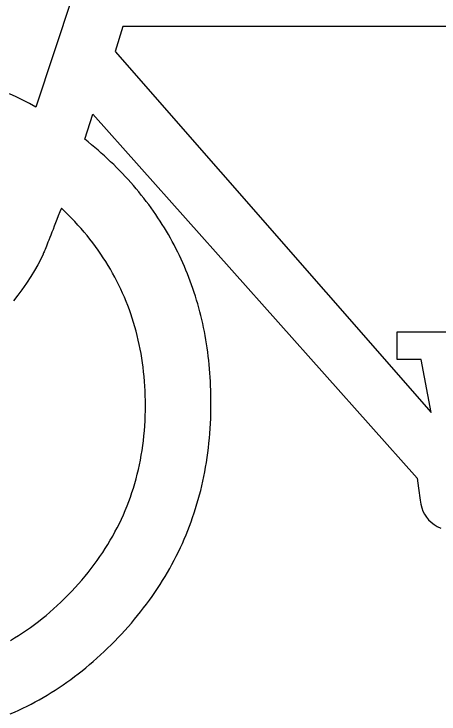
# Model space of a CAD drawing. Extents: x 99999.1 to 100095.7, y 99995 to 100010.7.
# Drawn here: x 100045.9278 to 100045.9683, y 100008.5251 to 100008.5918 of the extents above; entities that cross this region are included whole.
import ezdxf

# ---------------------------------------------------------------- set-up
doc = ezdxf.new("R2010")
doc.units = 0
doc.layers.add('TR_SN_ConstructionSigns', color=7, linetype='Continuous')

msp = doc.modelspace()

# ---------------------------------------------------------------- linework, layer by layer
at = {"layer": 'TR_SN_ConstructionSigns'}
for p, q in [((100045.937719, 100008.60668), (100045.929898, 100008.582912)), ((100045.938184, 100008.59061), (100045.93744, 100008.588234)), ((100045.981836, 100008.59061), (100045.938184, 100008.59061)), ((100045.93744, 100008.588234), (100045.967512, 100008.553834)), ((100045.928024, 100008.583905), (100045.92739, 100008.584203)), ((100045.928654, 100008.58359), (100045.928024, 100008.583905)), ((100045.929278, 100008.583259), (100045.928654, 100008.58359)), ((100045.929898, 100008.582912), (100045.929278, 100008.583259)), ((100045.934553, 100008.579872), (100045.935298, 100008.582247)), ((100045.935298, 100008.582247), (100045.966206, 100008.547561)), ((100045.934876, 100008.579612), (100045.934553, 100008.579872)), ((100045.935194, 100008.579349), (100045.934876, 100008.579612)), ((100045.935507, 100008.579084), (100045.935194, 100008.579349)), ((100045.935817, 100008.578817), (100045.935507, 100008.579084)), ((100045.936122, 100008.578548), (100045.935817, 100008.578817)), ((100045.936422, 100008.578277), (100045.936122, 100008.578548)), ((100045.936718, 100008.578003), (100045.936422, 100008.578277)), ((100045.93701, 100008.577727), (100045.936718, 100008.578003)), ((100045.937297, 100008.57745), (100045.93701, 100008.577727)), ((100045.93758, 100008.577169), (100045.937297, 100008.57745)), ((100045.937859, 100008.576887), (100045.93758, 100008.577169)), ((100045.938133, 100008.576603), (100045.937859, 100008.576887)), ((100045.938402, 100008.576316), (100045.938133, 100008.576603)), ((100045.938668, 100008.576027), (100045.938402, 100008.576316)), ((100045.938929, 100008.575736), (100045.938668, 100008.576027)), ((100045.939185, 100008.575443), (100045.938929, 100008.575736)), ((100045.939438, 100008.575148), (100045.939185, 100008.575443)), ((100045.939685, 100008.57485), (100045.939438, 100008.575148)), ((100045.939929, 100008.57455), (100045.939685, 100008.57485)), ((100045.940168, 100008.574248), (100045.939929, 100008.57455)), ((100045.940403, 100008.573944), (100045.940168, 100008.574248)), ((100045.940633, 100008.573638), (100045.940403, 100008.573944)), ((100045.932317, 100008.573314), (100045.932169, 100008.572934)), ((100045.932647, 100008.572996), (100045.932317, 100008.573314)), ((100045.940859, 100008.573329), (100045.940633, 100008.573638)), ((100045.94108, 100008.573018), (100045.940859, 100008.573329)), ((100045.932169, 100008.572934), (100045.932028, 100008.57257)), ((100045.93297, 100008.572675), (100045.932647, 100008.572996)), ((100045.933286, 100008.57235), (100045.93297, 100008.572675)), ((100045.941297, 100008.572706), (100045.94108, 100008.573018)), ((100045.94151, 100008.572391), (100045.941297, 100008.572706)), ((100045.931893, 100008.572222), (100045.931765, 100008.571892)), ((100045.932028, 100008.57257), (100045.931893, 100008.572222)), ((100045.933596, 100008.572022), (100045.933286, 100008.57235)), ((100045.933898, 100008.571691), (100045.933596, 100008.572022)), ((100045.941718, 100008.572073), (100045.94151, 100008.572391)), ((100045.941922, 100008.571754), (100045.941718, 100008.572073)), ((100045.931527, 100008.571282), (100045.931417, 100008.571002)), ((100045.931642, 100008.571579), (100045.931527, 100008.571282)), ((100045.931765, 100008.571892), (100045.931642, 100008.571579)), ((100045.934193, 100008.571357), (100045.933898, 100008.571691)), ((100045.934482, 100008.57102), (100045.934193, 100008.571357)), ((100045.942122, 100008.571432), (100045.941922, 100008.571754)), ((100045.942317, 100008.571108), (100045.942122, 100008.571432)), ((100045.931314, 100008.570739), (100045.931217, 100008.570492)), ((100045.931417, 100008.571002), (100045.931314, 100008.570739)), ((100045.934763, 100008.57068), (100045.934482, 100008.57102)), ((100045.935038, 100008.570337), (100045.934763, 100008.57068)), ((100045.942508, 100008.570782), (100045.942317, 100008.571108)), ((100045.942694, 100008.570454), (100045.942508, 100008.570782)), ((100045.931042, 100008.57005), (100045.930964, 100008.569854)), ((100045.931126, 100008.570263), (100045.931042, 100008.57005)), ((100045.931217, 100008.570492), (100045.931126, 100008.570263)), ((100045.935305, 100008.56999), (100045.935038, 100008.570337)), ((100045.935566, 100008.56964), (100045.935305, 100008.56999)), ((100045.942876, 100008.570124), (100045.942694, 100008.570454)), ((100045.943054, 100008.569791), (100045.942876, 100008.570124)), ((100045.930769, 100008.569368), (100045.930716, 100008.569239)), ((100045.930827, 100008.569513), (100045.930769, 100008.569368)), ((100045.930893, 100008.569675), (100045.930827, 100008.569513)), ((100045.930964, 100008.569854), (100045.930893, 100008.569675)), ((100045.935819, 100008.569288), (100045.935566, 100008.56964)), ((100045.936066, 100008.568932), (100045.935819, 100008.569288)), ((100045.943227, 100008.569456), (100045.943054, 100008.569791)), ((100045.943396, 100008.56912), (100045.943227, 100008.569456)), ((100045.930548, 100008.568848), (100045.930338, 100008.568386)), ((100045.930569, 100008.568892), (100045.930548, 100008.568848)), ((100045.930596, 100008.568954), (100045.930569, 100008.568892)), ((100045.93063, 100008.569032), (100045.930596, 100008.568954)), ((100045.93067, 100008.569127), (100045.93063, 100008.569032)), ((100045.930716, 100008.569239), (100045.93067, 100008.569127)), ((100045.936306, 100008.568573), (100045.936066, 100008.568932)), ((100045.936539, 100008.56821), (100045.936306, 100008.568573)), ((100045.943561, 100008.56878), (100045.943396, 100008.56912)), ((100045.943721, 100008.568439), (100045.943561, 100008.56878)), ((100045.930338, 100008.568386), (100045.930078, 100008.567887)), ((100045.936765, 100008.567845), (100045.936539, 100008.56821)), ((100045.943877, 100008.568096), (100045.943721, 100008.568439)), ((100045.944028, 100008.56775), (100045.943877, 100008.568096)), ((100045.929769, 100008.567351), (100045.929411, 100008.566778)), ((100045.930078, 100008.567887), (100045.929769, 100008.567351)), ((100045.936983, 100008.567477), (100045.936765, 100008.567845)), ((100045.937195, 100008.567105), (100045.936983, 100008.567477)), ((100045.944175, 100008.567402), (100045.944028, 100008.56775)), ((100045.944317, 100008.567052), (100045.944175, 100008.567402)), ((100045.929411, 100008.566778), (100045.929003, 100008.566169)), ((100045.9374, 100008.56673), (100045.937195, 100008.567105)), ((100045.937599, 100008.566353), (100045.9374, 100008.56673)), ((100045.944456, 100008.5667), (100045.944317, 100008.567052)), ((100045.944589, 100008.566345), (100045.944456, 100008.5667)), ((100045.929003, 100008.566169), (100045.928547, 100008.565522)), ((100045.93779, 100008.565972), (100045.937599, 100008.566353)), ((100045.937974, 100008.565587), (100045.93779, 100008.565972)), ((100045.944719, 100008.565989), (100045.944589, 100008.566345)), ((100045.944844, 100008.56563), (100045.944719, 100008.565989)), ((100045.928547, 100008.565522), (100045.928168, 100008.565007)), ((100045.938151, 100008.5652), (100045.937974, 100008.565587)), ((100045.944964, 100008.565269), (100045.944844, 100008.56563)), ((100045.945081, 100008.564906), (100045.944964, 100008.565269)), ((100045.928168, 100008.565007), (100045.927753, 100008.564459)), ((100045.938321, 100008.56481), (100045.938151, 100008.5652)), ((100045.938485, 100008.564416), (100045.938321, 100008.56481)), ((100045.945192, 100008.56454), (100045.945081, 100008.564906)), ((100045.938641, 100008.56402), (100045.938485, 100008.564416)), ((100045.93879, 100008.56362), (100045.938641, 100008.56402)), ((100045.9453, 100008.564173), (100045.945192, 100008.56454)), ((100045.945403, 100008.563803), (100045.9453, 100008.564173)), ((100045.938933, 100008.563217), (100045.93879, 100008.56362)), ((100045.945502, 100008.563431), (100045.945403, 100008.563803)), ((100045.945596, 100008.563057), (100045.945502, 100008.563431)), ((100045.939068, 100008.562811), (100045.938933, 100008.563217)), ((100045.939197, 100008.562401), (100045.939068, 100008.562811)), ((100045.945686, 100008.562681), (100045.945596, 100008.563057)), ((100045.945771, 100008.562302), (100045.945686, 100008.562681)), ((100045.939319, 100008.561989), (100045.939197, 100008.562401)), ((100045.939433, 100008.561574), (100045.939319, 100008.561989)), ((100045.945853, 100008.561922), (100045.945771, 100008.562302)), ((100045.945929, 100008.561539), (100045.945853, 100008.561922)), ((100045.939541, 100008.561155), (100045.939433, 100008.561574)), ((100045.946002, 100008.561154), (100045.945929, 100008.561539)), ((100045.964275, 100008.558872), (100045.964275, 100008.561523)), ((100045.964275, 100008.561523), (100045.971345, 100008.561523)), ((100045.939642, 100008.560733), (100045.939541, 100008.561155)), ((100045.939735, 100008.560308), (100045.939642, 100008.560733)), ((100045.94607, 100008.560767), (100045.946002, 100008.561154)), ((100045.946133, 100008.560377), (100045.94607, 100008.560767)), ((100045.939822, 100008.55988), (100045.939735, 100008.560308)), ((100045.946193, 100008.559986), (100045.946133, 100008.560377)), ((100045.946247, 100008.559592), (100045.946193, 100008.559986)), ((100045.939902, 100008.559449), (100045.939822, 100008.55988)), ((100045.939975, 100008.559015), (100045.939902, 100008.559449)), ((100045.946298, 100008.559196), (100045.946247, 100008.559592)), ((100045.940041, 100008.558578), (100045.939975, 100008.559015)), ((100045.9401, 100008.558137), (100045.940041, 100008.558578)), ((100045.946344, 100008.558798), (100045.946298, 100008.559196)), ((100045.946386, 100008.558397), (100045.946344, 100008.558798)), ((100045.966587, 100008.558872), (100045.964275, 100008.558872)), ((100045.967512, 100008.553834), (100045.966587, 100008.558872)), ((100045.940152, 100008.557693), (100045.9401, 100008.558137)), ((100045.946423, 100008.557995), (100045.946386, 100008.558397)), ((100045.946456, 100008.55759), (100045.946423, 100008.557995)), ((100045.940198, 100008.557247), (100045.940152, 100008.557693)), ((100045.940236, 100008.556797), (100045.940198, 100008.557247)), ((100045.946484, 100008.557183), (100045.946456, 100008.55759)), ((100045.940267, 100008.556344), (100045.940236, 100008.556797)), ((100045.946508, 100008.556774), (100045.946484, 100008.557183)), ((100045.946528, 100008.556363), (100045.946508, 100008.556774)), ((100045.940291, 100008.555887), (100045.940267, 100008.556344)), ((100045.946543, 100008.555949), (100045.946528, 100008.556363)), ((100045.946554, 100008.555534), (100045.946543, 100008.555949)), ((100045.940309, 100008.555428), (100045.940291, 100008.555887)), ((100045.940319, 100008.554965), (100045.940309, 100008.555428)), ((100045.946561, 100008.555116), (100045.946554, 100008.555534)), ((100045.940323, 100008.5545), (100045.940319, 100008.554965)), ((100045.94656, 100008.554214), (100045.946563, 100008.554696)), ((100045.946563, 100008.554696), (100045.946561, 100008.555116)), ((100045.940307, 100008.553525), (100045.940319, 100008.554011)), ((100045.940319, 100008.554011), (100045.940323, 100008.5545)), ((100045.946551, 100008.553734), (100045.94656, 100008.554214)), ((100045.940287, 100008.553043), (100045.940307, 100008.553525)), ((100045.946515, 100008.552782), (100045.946536, 100008.553257)), ((100045.946536, 100008.553257), (100045.946551, 100008.553734)), ((100045.940259, 100008.552564), (100045.940287, 100008.553043)), ((100045.946487, 100008.55231), (100045.946515, 100008.552782)), ((100045.94018, 100008.551615), (100045.940223, 100008.552088)), ((100045.940223, 100008.552088), (100045.940259, 100008.552564)), ((100045.946454, 100008.551841), (100045.946487, 100008.55231)), ((100045.940128, 100008.551146), (100045.94018, 100008.551615)), ((100045.946369, 100008.55091), (100045.946415, 100008.551374)), ((100045.946415, 100008.551374), (100045.946454, 100008.551841)), ((100045.940001, 100008.550218), (100045.940068, 100008.55068)), ((100045.940068, 100008.55068), (100045.940128, 100008.551146)), ((100045.946318, 100008.550449), (100045.946369, 100008.55091)), ((100045.939925, 100008.549758), (100045.940001, 100008.550218)), ((100045.946196, 100008.549533), (100045.94626, 100008.54999)), ((100045.94626, 100008.54999), (100045.946318, 100008.550449)), ((100045.93975, 100008.548849), (100045.939841, 100008.549302)), ((100045.939841, 100008.549302), (100045.939925, 100008.549758)), ((100045.946127, 100008.54908), (100045.946196, 100008.549533)), ((100045.939651, 100008.5484), (100045.93975, 100008.548849)), ((100045.945969, 100008.54818), (100045.946051, 100008.548629)), ((100045.946051, 100008.548629), (100045.946127, 100008.54908)), ((100045.939428, 100008.547511), (100045.939543, 100008.547954)), ((100045.939543, 100008.547954), (100045.939651, 100008.5484)), ((100045.945881, 100008.547734), (100045.945969, 100008.54818)), ((100045.939304, 100008.547071), (100045.939428, 100008.547511)), ((100045.945687, 100008.54685), (100045.945787, 100008.547291)), ((100045.945787, 100008.547291), (100045.945881, 100008.547734)), ((100045.966206, 100008.547561), (100045.966322, 100008.546611)), ((100045.939034, 100008.546202), (100045.939173, 100008.546635)), ((100045.939173, 100008.546635), (100045.939304, 100008.547071)), ((100045.945581, 100008.546412), (100045.945687, 100008.54685)), ((100045.966322, 100008.546611), (100045.966485, 100008.54547)), ((100045.938887, 100008.545772), (100045.939034, 100008.546202)), ((100045.945351, 100008.545544), (100045.945469, 100008.545977)), ((100045.945469, 100008.545977), (100045.945581, 100008.546412)), ((100045.938569, 100008.544923), (100045.938732, 100008.545346)), ((100045.938732, 100008.545346), (100045.938887, 100008.545772)), ((100045.945226, 100008.545114), (100045.945351, 100008.545544)), ((100045.966485, 100008.54547), (100045.966538, 100008.545101)), ((100045.938398, 100008.544503), (100045.938569, 100008.544923)), ((100045.944959, 100008.544261), (100045.945096, 100008.544686)), ((100045.945096, 100008.544686), (100045.945226, 100008.545114)), ((100045.966538, 100008.545101), (100045.966623, 100008.544755)), ((100045.966623, 100008.544755), (100045.966739, 100008.544432)), ((100045.938032, 100008.543673), (100045.938219, 100008.544086)), ((100045.938219, 100008.544086), (100045.938398, 100008.544503)), ((100045.944817, 100008.543839), (100045.944959, 100008.544261)), ((100045.966739, 100008.544432), (100045.966887, 100008.544132)), ((100045.966887, 100008.544132), (100045.967067, 100008.543854)), ((100045.937634, 100008.542856), (100045.937837, 100008.543263)), ((100045.937837, 100008.543263), (100045.938032, 100008.543673)), ((100045.944514, 100008.543002), (100045.944668, 100008.543419)), ((100045.944668, 100008.543419), (100045.944817, 100008.543839)), ((100045.967067, 100008.543854), (100045.967278, 100008.5436)), ((100045.967278, 100008.5436), (100045.967521, 100008.543368)), ((100045.967521, 100008.543368), (100045.967796, 100008.543159)), ((100045.937423, 100008.542453), (100045.937634, 100008.542856)), ((100045.944186, 100008.542175), (100045.944353, 100008.542587)), ((100045.944353, 100008.542587), (100045.944514, 100008.543002)), ((100045.967796, 100008.543159), (100045.968102, 100008.542973)), ((100045.968102, 100008.542973), (100045.96844, 100008.542809)), ((100045.936978, 100008.541656), (100045.937204, 100008.542052)), ((100045.937204, 100008.542052), (100045.937423, 100008.542453)), ((100045.944014, 100008.541766), (100045.944186, 100008.542175)), ((100045.9365, 100008.540872), (100045.936743, 100008.541262)), ((100045.936743, 100008.541262), (100045.936978, 100008.541656)), ((100045.94365, 100008.540955), (100045.943835, 100008.541359)), ((100045.943835, 100008.541359), (100045.944014, 100008.541766)), ((100045.93625, 100008.540485), (100045.9365, 100008.540872)), ((100045.943459, 100008.540553), (100045.94365, 100008.540955)), ((100045.935725, 100008.539721), (100045.935991, 100008.540101)), ((100045.935991, 100008.540101), (100045.93625, 100008.540485)), ((100045.943059, 100008.539758), (100045.943262, 100008.540154)), ((100045.943262, 100008.540154), (100045.943459, 100008.540553)), ((100045.935168, 100008.53897), (100045.93545, 100008.539344)), ((100045.93545, 100008.539344), (100045.935725, 100008.539721)), ((100045.942634, 100008.538973), (100045.94285, 100008.539364)), ((100045.94285, 100008.539364), (100045.943059, 100008.539758)), ((100045.934579, 100008.538232), (100045.934878, 100008.538599)), ((100045.934878, 100008.538599), (100045.935168, 100008.53897)), ((100045.942186, 100008.538199), (100045.942413, 100008.538585)), ((100045.942413, 100008.538585), (100045.942634, 100008.538973)), ((100045.934273, 100008.537868), (100045.934579, 100008.538232)), ((100045.941952, 100008.537816), (100045.942186, 100008.538199)), ((100045.933637, 100008.53715), (100045.933959, 100008.537507)), ((100045.933959, 100008.537507), (100045.934273, 100008.537868)), ((100045.941467, 100008.537057), (100045.941713, 100008.537435)), ((100045.941713, 100008.537435), (100045.941952, 100008.537816)), ((100045.932968, 100008.536445), (100045.933307, 100008.536796)), ((100045.933307, 100008.536796), (100045.933637, 100008.53715)), ((100045.940958, 100008.536308), (100045.941215, 100008.536681)), ((100045.941215, 100008.536681), (100045.941467, 100008.537057)), ((100045.932278, 100008.535763), (100045.932625, 100008.5361)), ((100045.932625, 100008.5361), (100045.932968, 100008.536445)), ((100045.940424, 100008.53557), (100045.940694, 100008.535938)), ((100045.940694, 100008.535938), (100045.940958, 100008.536308)), ((100045.931574, 100008.535113), (100045.931928, 100008.535434)), ((100045.931928, 100008.535434), (100045.932278, 100008.535763)), ((100045.940148, 100008.535205), (100045.940424, 100008.53557)), ((100045.930858, 100008.534496), (100045.931218, 100008.534801)), ((100045.931218, 100008.534801), (100045.931574, 100008.535113)), ((100045.939578, 100008.534483), (100045.939866, 100008.534843)), ((100045.939866, 100008.534843), (100045.940148, 100008.535205)), ((100045.929759, 100008.533632), (100045.930129, 100008.533912)), ((100045.930129, 100008.533912), (100045.930495, 100008.5342)), ((100045.930495, 100008.5342), (100045.930858, 100008.534496)), ((100045.938984, 100008.533771), (100045.939284, 100008.534126)), ((100045.939284, 100008.534126), (100045.939578, 100008.534483)), ((100045.929011, 100008.533096), (100045.929387, 100008.53336)), ((100045.929387, 100008.53336), (100045.929759, 100008.533632)), ((100045.938366, 100008.53307), (100045.938678, 100008.533419)), ((100045.938678, 100008.533419), (100045.938984, 100008.533771)), ((100045.927864, 100008.532353), (100045.92825, 100008.532592)), ((100045.92825, 100008.532592), (100045.928632, 100008.53284)), ((100045.928632, 100008.53284), (100045.929011, 100008.533096)), ((100045.937723, 100008.532379), (100045.938048, 100008.532723)), ((100045.938048, 100008.532723), (100045.938366, 100008.53307)), ((100045.927475, 100008.532121), (100045.927864, 100008.532353)), ((100045.937058, 100008.5317), (100045.937393, 100008.532037)), ((100045.937393, 100008.532037), (100045.937723, 100008.532379)), ((100045.936381, 100008.531044), (100045.936721, 100008.531369)), ((100045.936721, 100008.531369), (100045.937058, 100008.5317)), ((100045.935693, 100008.530413), (100045.936038, 100008.530726)), ((100045.936038, 100008.530726), (100045.936381, 100008.531044)), ((100045.934996, 100008.529807), (100045.935346, 100008.530107)), ((100045.935346, 100008.530107), (100045.935693, 100008.530413)), ((100045.93393, 100008.528944), (100045.934288, 100008.529225)), ((100045.934288, 100008.529225), (100045.934643, 100008.529513)), ((100045.934643, 100008.529513), (100045.934996, 100008.529807)), ((100045.933207, 100008.528399), (100045.93357, 100008.528668)), ((100045.93357, 100008.528668), (100045.93393, 100008.528944)), ((100045.932474, 100008.527879), (100045.932842, 100008.528136)), ((100045.932842, 100008.528136), (100045.933207, 100008.528399)), ((100045.931354, 100008.527146), (100045.93173, 100008.527384)), ((100045.93173, 100008.527384), (100045.932103, 100008.527629)), ((100045.932103, 100008.527629), (100045.932474, 100008.527879)), ((100045.930212, 100008.526469), (100045.930596, 100008.526688)), ((100045.930596, 100008.526688), (100045.930976, 100008.526914)), ((100045.930976, 100008.526914), (100045.931354, 100008.527146)), ((100045.929047, 100008.525847), (100045.929438, 100008.526048)), ((100045.929438, 100008.526048), (100045.929826, 100008.526255)), ((100045.929826, 100008.526255), (100045.930212, 100008.526469)), ((100045.927458, 100008.525105), (100045.927859, 100008.525281)), ((100045.927859, 100008.525281), (100045.928258, 100008.525463)), ((100045.928258, 100008.525463), (100045.928654, 100008.525652)), ((100045.928654, 100008.525652), (100045.929047, 100008.525847))]:
    msp.add_line(p, q, dxfattribs=at)

doc.saveas('drawing.dxf')
